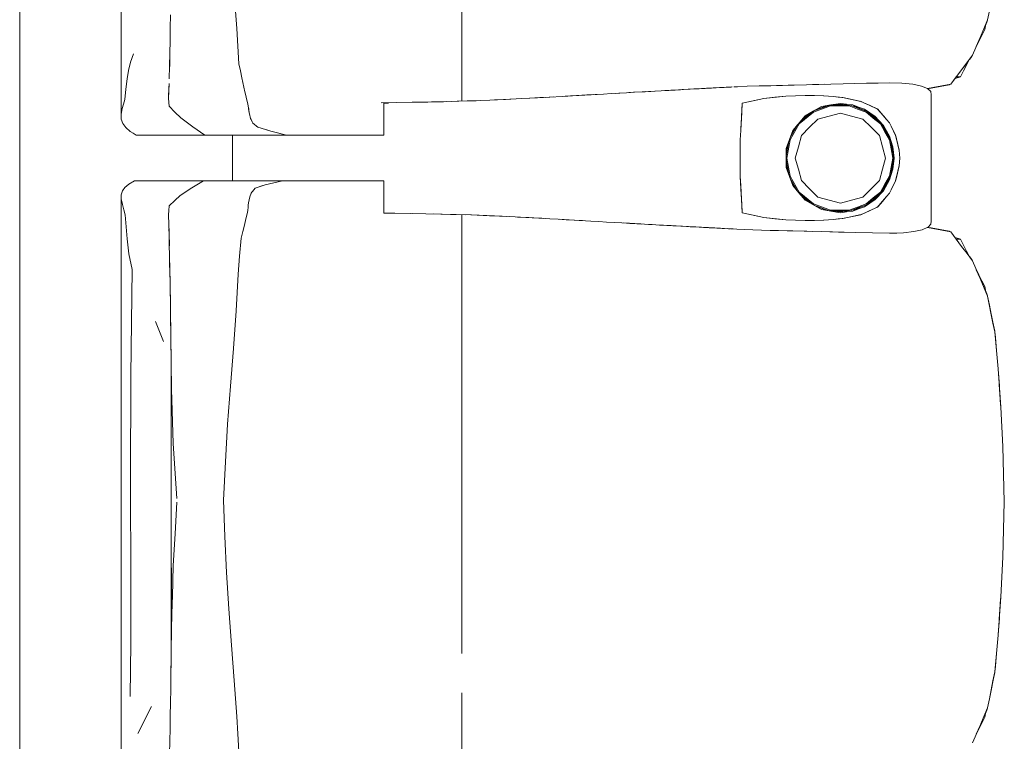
# Model space of a CAD drawing. Header units: millimetres. Extents: x -261 to 187, y -214 to 106.
# Tile 921 of 1056: x -197.063 to -196.203, y 14.721 to 15.352. Entities that reach past the tile are written whole.
import ezdxf

# ---------------------------------------------------------------- set-up
doc = ezdxf.new("R2010")
doc.units = ezdxf.units.MM
doc.header["$LTSCALE"] = 0.005
doc.header["$MEASUREMENT"] = 0
doc.layers.add('IFC-Elemento de mobília-Contorno', color=9, linetype='Continuous', lineweight=5)
doc.layers.add('IFC-Laje-Contorno', color=9, linetype='Continuous', lineweight=5)

msp = doc.modelspace()

# ---------------------------------------------------------------- linework, layer by layer
at = {"layer": 'IFC-Elemento de mobília-Contorno', "lineweight": 5}
for p, q in [((-196.97435, 15.43679), (-196.97427, 15.26916)), ((-196.87552, 15.37565), (-196.87327, 15.34415)), ((-196.67649, 15.36476), (-196.67648, 15.32285)), ((-196.21709, 15.35174), (-196.21554, 15.35959)), ((-196.93126, 15.34443), (-196.93111, 15.35624)), ((-196.2204, 15.34405), (-196.21709, 15.35174)), ((-196.21882, 15.34738), (-196.21739, 15.35063)), ((-196.21882, 15.34737), (-196.21739, 15.35063)), ((-196.21739, 15.35063), (-196.21723, 15.35141)), ((-196.93144, 15.33352), (-196.93126, 15.34443)), ((-196.93139, 15.33565), (-196.93131, 15.34175)), ((-196.87327, 15.34415), (-196.87233, 15.32882)), ((-196.22371, 15.33635), (-196.2204, 15.34405)), ((-196.22228, 15.33828), (-196.21964, 15.34347)), ((-196.21964, 15.34347), (-196.21868, 15.34806)), ((-196.93162, 15.32261), (-196.93144, 15.33352)), ((-196.93149, 15.33059), (-196.93139, 15.33565)), ((-196.23033, 15.32097), (-196.22371, 15.33635)), ((-196.22719, 15.32827), (-196.22492, 15.3331)), ((-196.22702, 15.32866), (-196.22371, 15.33635)), ((-196.22701, 15.32869), (-196.22492, 15.3331)), ((-196.22492, 15.3331), (-196.22228, 15.33828)), ((-196.87233, 15.32882), (-196.8714, 15.3135)), ((-196.9679, 15.30742), (-196.96602, 15.31474)), ((-196.96602, 15.31474), (-196.96352, 15.32223)), ((-196.93206, 15.30662), (-196.93179, 15.31497)), ((-196.93193, 15.31147), (-196.93162, 15.32261)), ((-196.93179, 15.31497), (-196.9317, 15.31998)), ((-196.67649, 15.28077), (-196.67648, 15.32285)), ((-196.23981, 15.30829), (-196.23033, 15.32097)), ((-196.23981, 15.30829), (-196.23507, 15.31463)), ((-196.23744, 15.31146), (-196.23507, 15.31463)), ((-196.23546, 15.31237), (-196.23283, 15.31755)), ((-196.23508, 15.31462), (-196.23507, 15.31463)), ((-196.23298, 15.31725), (-196.23093, 15.31981)), ((-196.23283, 15.31755), (-196.23271, 15.31778)), ((-196.23093, 15.31981), (-196.23055, 15.32067)), ((-196.96908, 15.30031), (-196.9679, 15.30742)), ((-196.93224, 15.30032), (-196.93193, 15.31147)), ((-196.8714, 15.3135), (-196.87007, 15.30734)), ((-196.87007, 15.30734), (-196.86873, 15.30117)), ((-196.24928, 15.29562), (-196.23981, 15.30829)), ((-196.24691, 15.29879), (-196.23981, 15.30829)), ((-196.24074, 15.302), (-196.2381, 15.30719)), ((-196.23981, 15.30829), (-196.23744, 15.31146)), ((-196.2381, 15.30719), (-196.23546, 15.31237)), ((-196.97011, 15.29121), (-196.96908, 15.30031)), ((-196.86873, 15.30117), (-196.86607, 15.28884)), ((-196.24691, 15.29879), (-196.24454, 15.30196)), ((-196.24551, 15.30066), (-196.24074, 15.302)), ((-196.24455, 15.30196), (-196.24074, 15.302)), ((-196.97114, 15.28211), (-196.97011, 15.29121)), ((-196.93284, 15.2831), (-196.93262, 15.28958)), ((-196.93283, 15.28433), (-196.93253, 15.29233)), ((-196.93262, 15.28958), (-196.9324, 15.29606)), ((-196.93253, 15.29233), (-196.93248, 15.2939)), ((-196.86607, 15.28884), (-196.86533, 15.2858)), ((-196.53252, 15.28816), (-196.52574, 15.28854)), ((-196.53057, 15.28827), (-196.52646, 15.2885)), ((-196.52646, 15.2885), (-196.51832, 15.28896)), ((-196.52574, 15.28854), (-196.51909, 15.28891)), ((-196.51909, 15.28891), (-196.50245, 15.28984)), ((-196.51909, 15.28891), (-196.51243, 15.28929)), ((-196.51832, 15.28896), (-196.51139, 15.28934)), ((-196.51832, 15.28896), (-196.51576, 15.2891)), ((-196.51832, 15.28896), (-196.51647, 15.28906)), ((-196.51832, 15.28896), (-196.51652, 15.28906)), ((-196.51243, 15.28929), (-196.50245, 15.28984)), ((-196.50245, 15.28984), (-196.49912, 15.29003)), ((-196.49912, 15.29003), (-196.49574, 15.29021)), ((-196.49662, 15.29017), (-196.49593, 15.2902)), ((-196.49646, 15.29018), (-196.49593, 15.2902)), ((-196.49641, 15.29018), (-196.49593, 15.2902)), ((-196.49593, 15.2902), (-196.49389, 15.29032)), ((-196.49574, 15.29021), (-196.49235, 15.2904)), ((-196.49574, 15.29021), (-196.49389, 15.29032)), ((-196.49389, 15.29032), (-196.49182, 15.29043)), ((-196.49235, 15.2904), (-196.48727, 15.29067)), ((-196.49182, 15.29043), (-196.49018, 15.29051)), ((-196.48727, 15.29067), (-196.47373, 15.29141)), ((-196.48727, 15.29067), (-196.48557, 15.29076)), ((-196.48561, 15.29076), (-196.48389, 15.29086)), ((-196.48389, 15.29086), (-196.47711, 15.29122)), ((-196.48389, 15.29086), (-196.47881, 15.29113)), ((-196.47881, 15.29113), (-196.47711, 15.29122)), ((-196.47373, 15.29141), (-196.47204, 15.2915)), ((-196.47204, 15.2915), (-196.47067, 15.29157)), ((-196.47067, 15.29157), (-196.46655, 15.29179)), ((-196.47067, 15.29157), (-196.46929, 15.29164)), ((-196.46929, 15.29164), (-196.46655, 15.29179)), ((-196.46719, 15.29176), (-196.46693, 15.29177)), ((-196.46716, 15.29176), (-196.46693, 15.29177)), ((-196.46714, 15.29176), (-196.46693, 15.29177)), ((-196.46693, 15.29177), (-196.46279, 15.29199)), ((-196.46693, 15.29177), (-196.46639, 15.2918)), ((-196.46655, 15.29179), (-196.46509, 15.29187)), ((-196.46518, 15.29186), (-196.46381, 15.29194)), ((-196.46486, 15.29188), (-196.46279, 15.29199)), ((-196.46486, 15.29188), (-196.46382, 15.29194)), ((-196.46381, 15.29194), (-196.46244, 15.29201)), ((-196.46279, 15.29199), (-196.46071, 15.2921)), ((-196.46279, 15.29199), (-196.46107, 15.29208)), ((-196.46244, 15.29201), (-196.4597, 15.29215)), ((-196.46107, 15.29208), (-196.4597, 15.29215)), ((-196.46071, 15.2921), (-196.45865, 15.29221)), ((-196.4597, 15.29215), (-196.45693, 15.2923)), ((-196.4597, 15.29215), (-196.45833, 15.29223)), ((-196.45968, 15.29216), (-196.45865, 15.29221)), ((-196.45865, 15.29221), (-196.45451, 15.29243)), ((-196.45865, 15.29221), (-196.45697, 15.2923)), ((-196.45865, 15.29221), (-196.45695, 15.2923)), ((-196.45833, 15.29223), (-196.45693, 15.2923)), ((-196.45697, 15.2923), (-196.45558, 15.29237)), ((-196.45697, 15.2923), (-196.45658, 15.29232)), ((-196.45658, 15.29232), (-196.45451, 15.29243)), ((-196.45558, 15.29237), (-196.45421, 15.29245)), ((-196.45421, 15.29245), (-196.45147, 15.29259)), ((-196.45147, 15.29259), (-196.45078, 15.29263)), ((-196.45078, 15.29263), (-196.4501, 15.29266)), ((-196.4501, 15.29266), (-196.4492, 15.29271)), ((-196.4492, 15.29271), (-196.4474, 15.2928)), ((-196.4474, 15.2928), (-196.4456, 15.2929)), ((-196.4456, 15.2929), (-196.4438, 15.29298)), ((-196.4447, 15.29294), (-196.4429, 15.29303)), ((-196.4447, 15.29294), (-196.4438, 15.29298)), ((-196.4438, 15.29298), (-196.44335, 15.29301)), ((-196.44335, 15.29301), (-196.4429, 15.29303)), ((-196.4429, 15.29303), (-196.442, 15.29308)), ((-196.442, 15.29308), (-196.44155, 15.2931)), ((-196.44155, 15.2931), (-196.4402, 15.29317)), ((-196.44155, 15.2931), (-196.4411, 15.29313)), ((-196.4411, 15.29313), (-196.4402, 15.29317)), ((-196.4411, 15.29313), (-196.44065, 15.29315)), ((-196.44065, 15.29315), (-196.4402, 15.29317)), ((-196.43885, 15.29324), (-196.43795, 15.29329)), ((-196.4384, 15.29326), (-196.4375, 15.29331)), ((-196.4384, 15.29326), (-196.43795, 15.29329)), ((-196.4375, 15.29331), (-196.43705, 15.29334)), ((-196.43705, 15.29334), (-196.43615, 15.29338)), ((-196.4366, 15.29336), (-196.4357, 15.2934)), ((-196.4366, 15.29336), (-196.43615, 15.29338)), ((-196.4357, 15.2934), (-196.42708, 15.29385)), ((-196.42708, 15.29385), (-196.41685, 15.29407)), ((-196.41685, 15.29407), (-196.40663, 15.2943)), ((-196.40663, 15.2943), (-196.39129, 15.29464)), ((-196.40663, 15.2943), (-196.40151, 15.29441)), ((-196.40151, 15.29441), (-196.39129, 15.29464)), ((-196.40151, 15.29441), (-196.3964, 15.29452)), ((-196.39129, 15.29464), (-196.38617, 15.29475)), ((-196.38617, 15.29475), (-196.37544, 15.29505)), ((-196.37544, 15.29505), (-196.35934, 15.29549)), ((-196.37007, 15.29519), (-196.35934, 15.29549)), ((-196.37007, 15.29519), (-196.36471, 15.29535)), ((-196.36471, 15.29535), (-196.35398, 15.29565)), ((-196.35398, 15.29565), (-196.34325, 15.29594)), ((-196.34325, 15.29594), (-196.33312, 15.29617)), ((-196.33312, 15.29617), (-196.30275, 15.29685)), ((-196.323, 15.29639), (-196.30275, 15.29685)), ((-196.323, 15.29639), (-196.31288, 15.29662)), ((-196.31288, 15.29662), (-196.30275, 15.29685)), ((-196.30275, 15.29685), (-196.29194, 15.29649)), ((-196.29194, 15.29649), (-196.28251, 15.29552)), ((-196.28251, 15.29552), (-196.27495, 15.29391)), ((-196.27495, 15.29391), (-196.26962, 15.29174)), ((-196.26962, 15.29174), (-196.26672, 15.28916)), ((-196.26961, 15.29173), (-196.26498, 15.29262)), ((-196.26953, 15.29166), (-196.26652, 15.2922)), ((-196.26672, 15.28916), (-196.26633, 15.2864)), ((-196.26652, 15.2922), (-196.25085, 15.29499)), ((-196.26652, 15.2922), (-196.25869, 15.2936)), ((-196.26498, 15.29262), (-196.25713, 15.29412)), ((-196.25869, 15.2936), (-196.25085, 15.29499)), ((-196.25713, 15.29412), (-196.24928, 15.29562)), ((-196.25085, 15.29499), (-196.25055, 15.29538)), ((-196.25085, 15.29499), (-196.25054, 15.29538)), ((-196.25085, 15.29499), (-196.25054, 15.29538)), ((-196.25085, 15.29499), (-196.25054, 15.29538)), ((-196.97218, 15.27818), (-196.97114, 15.28211)), ((-196.93284, 15.2831), (-196.93227, 15.27638)), ((-196.93283, 15.28433), (-196.93281, 15.28407)), ((-196.86533, 15.2858), (-196.8646, 15.28277)), ((-196.8646, 15.28277), (-196.86387, 15.27974)), ((-196.71981, 15.27976), (-196.70616, 15.28002)), ((-196.71501, 15.27985), (-196.70307, 15.28009)), ((-196.70616, 15.28002), (-196.69264, 15.28028)), ((-196.70307, 15.28009), (-196.6901, 15.28035)), ((-196.69264, 15.28028), (-196.67914, 15.28068)), ((-196.68062, 15.28063), (-196.67187, 15.28092)), ((-196.67995, 15.28065), (-196.67967, 15.28066)), ((-196.67967, 15.28066), (-196.67187, 15.28092)), ((-196.67914, 15.28068), (-196.66564, 15.28108)), ((-196.67187, 15.28092), (-196.66407, 15.28118)), ((-196.66564, 15.28108), (-196.65208, 15.28165)), ((-196.66407, 15.28118), (-196.66029, 15.2813)), ((-196.65208, 15.28165), (-196.63851, 15.28223)), ((-196.6481, 15.28181), (-196.64027, 15.28219)), ((-196.64027, 15.28219), (-196.6292, 15.28271)), ((-196.63851, 15.28223), (-196.62454, 15.28295)), ((-196.62454, 15.28295), (-196.61057, 15.28368)), ((-196.61702, 15.28334), (-196.60829, 15.28383)), ((-196.61057, 15.28368), (-196.58879, 15.28491)), ((-196.60829, 15.28383), (-196.60029, 15.28427)), ((-196.60331, 15.28409), (-196.59605, 15.2845)), ((-196.60029, 15.28427), (-196.59605, 15.2845)), ((-196.58879, 15.28491), (-196.58153, 15.28532)), ((-196.58879, 15.28491), (-196.58405, 15.28518)), ((-196.58639, 15.28505), (-196.56146, 15.28649)), ((-196.58405, 15.28518), (-196.57581, 15.28566)), ((-196.58153, 15.28532), (-196.57436, 15.28574)), ((-196.57581, 15.28566), (-196.57225, 15.28587)), ((-196.57436, 15.28574), (-196.55285, 15.28699)), ((-196.57436, 15.28574), (-196.56719, 15.28616)), ((-196.56719, 15.28616), (-196.55285, 15.28699)), ((-196.55285, 15.28699), (-196.54608, 15.28738)), ((-196.54608, 15.28738), (-196.5393, 15.28776)), ((-196.54269, 15.28757), (-196.53879, 15.28779)), ((-196.5393, 15.28776), (-196.53252, 15.28816)), ((-196.53879, 15.28779), (-196.53861, 15.2878)), ((-196.53252, 15.28816), (-196.53057, 15.28827)), ((-196.43147, 15.27907), (-196.41265, 15.28314)), ((-196.43147, 15.27907), (-196.42206, 15.2811)), ((-196.42206, 15.2811), (-196.41265, 15.28314)), ((-196.41265, 15.28314), (-196.39335, 15.28519)), ((-196.41265, 15.28314), (-196.403, 15.28416)), ((-196.403, 15.28416), (-196.39335, 15.28519)), ((-196.39335, 15.28519), (-196.37625, 15.28574)), ((-196.39335, 15.28519), (-196.38494, 15.28546)), ((-196.38494, 15.28546), (-196.37652, 15.28573)), ((-196.37657, 15.28573), (-196.36846, 15.2856)), ((-196.37652, 15.28573), (-196.37647, 15.28573)), ((-196.37625, 15.28574), (-196.36032, 15.28546)), ((-196.36846, 15.2856), (-196.36041, 15.28546)), ((-196.36041, 15.28546), (-196.35212, 15.28473)), ((-196.36032, 15.28546), (-196.35194, 15.28471)), ((-196.35212, 15.28473), (-196.34383, 15.28399)), ((-196.35194, 15.28471), (-196.34775, 15.28433)), ((-196.34775, 15.28433), (-196.34356, 15.28395)), ((-196.34438, 15.28404), (-196.34356, 15.28395)), ((-196.34383, 15.28399), (-196.32785, 15.2806)), ((-196.34356, 15.28395), (-196.33959, 15.2831)), ((-196.33959, 15.2831), (-196.33559, 15.28224)), ((-196.33562, 15.28225), (-196.33165, 15.2814)), ((-196.33165, 15.2814), (-196.32768, 15.28055)), ((-196.32815, 15.28066), (-196.32768, 15.28055)), ((-196.32785, 15.2806), (-196.32063, 15.27726)), ((-196.32768, 15.28055), (-196.32404, 15.27884)), ((-196.26635, 15.17581), (-196.26633, 15.2864)), ((-196.97427, 15.26916), (-196.97321, 15.27425)), ((-196.97321, 15.27425), (-196.97218, 15.27818)), ((-196.93227, 15.27638), (-196.92723, 15.27125)), ((-196.92723, 15.27125), (-196.92218, 15.26612)), ((-196.86387, 15.27974), (-196.86313, 15.2767)), ((-196.86313, 15.2767), (-196.86246, 15.27073)), ((-196.86313, 15.2767), (-196.86263, 15.27222)), ((-196.86297, 15.27521), (-196.8628, 15.27371)), ((-196.86297, 15.27521), (-196.86263, 15.27222)), ((-196.8628, 15.27371), (-196.86263, 15.27222)), ((-196.86263, 15.27222), (-196.86246, 15.27073)), ((-196.74712, 15.27936), (-196.71969, 15.27977)), ((-196.74467, 15.27916), (-196.74249, 15.27916)), ((-196.74467, 15.26436), (-196.74467, 15.27916)), ((-196.74249, 15.27916), (-196.74051, 15.27916)), ((-196.43286, 15.25508), (-196.43147, 15.27907)), ((-196.43193, 15.27107), (-196.43147, 15.27907)), ((-196.37732, 15.2665), (-196.36885, 15.27227)), ((-196.37666, 15.26781), (-196.36942, 15.27194)), ((-196.36942, 15.27194), (-196.36218, 15.27608)), ((-196.36935, 15.27117), (-196.35427, 15.27664)), ((-196.36899, 15.27217), (-196.35543, 15.27709)), ((-196.36734, 15.27313), (-196.35715, 15.2769)), ((-196.36218, 15.27608), (-196.35399, 15.27746)), ((-196.35715, 15.2769), (-196.34579, 15.27818)), ((-196.35427, 15.27664), (-196.33824, 15.27664)), ((-196.35399, 15.27746), (-196.34579, 15.27884)), ((-196.35218, 15.27746), (-196.34072, 15.27746)), ((-196.34579, 15.27884), (-196.34036, 15.27816)), ((-196.34579, 15.27818), (-196.3337, 15.27646)), ((-196.34036, 15.27816), (-196.33493, 15.27747)), ((-196.33824, 15.27664), (-196.33071, 15.2739)), ((-196.33644, 15.27685), (-196.33044, 15.27467)), ((-196.33493, 15.27747), (-196.3298, 15.27556)), ((-196.3337, 15.27646), (-196.32244, 15.2717)), ((-196.33071, 15.2739), (-196.32317, 15.27117)), ((-196.33044, 15.27467), (-196.32351, 15.27215)), ((-196.3298, 15.27556), (-196.32467, 15.27365)), ((-196.32467, 15.27365), (-196.32013, 15.27062)), ((-196.32404, 15.27884), (-196.3204, 15.27713)), ((-196.32266, 15.2718), (-196.3165, 15.26663)), ((-196.32244, 15.2717), (-196.3128, 15.26421)), ((-196.32063, 15.27726), (-196.31341, 15.27391)), ((-196.3204, 15.27713), (-196.31311, 15.27371)), ((-196.31376, 15.27408), (-196.31334, 15.27384)), ((-196.31341, 15.27391), (-196.30808, 15.26781)), ((-196.31341, 15.27391), (-196.31074, 15.27086)), ((-196.31311, 15.27371), (-196.31052, 15.2707)), ((-196.97427, 15.26916), (-196.97412, 15.26506)), ((-196.97412, 15.26506), (-196.97275, 15.26134)), ((-196.92218, 15.26612), (-196.91164, 15.25827)), ((-196.86246, 15.27073), (-196.86212, 15.26947)), ((-196.86246, 15.27073), (-196.86178, 15.26821)), ((-196.86212, 15.26947), (-196.86144, 15.26696)), ((-196.86144, 15.26696), (-196.8611, 15.2657)), ((-196.8611, 15.2657), (-196.86061, 15.26467)), ((-196.86061, 15.26467), (-196.86012, 15.26365)), ((-196.86061, 15.26467), (-196.85963, 15.26262)), ((-196.74467, 15.25111), (-196.74467, 15.26436)), ((-196.43286, 15.25508), (-196.43193, 15.27107)), ((-196.43286, 15.25508), (-196.43239, 15.26308)), ((-196.3874, 15.25508), (-196.37666, 15.26781)), ((-196.38494, 15.25799), (-196.37732, 15.2665)), ((-196.38166, 15.26087), (-196.36935, 15.27117)), ((-196.38059, 15.26284), (-196.37139, 15.27054)), ((-196.37267, 15.25795), (-196.36547, 15.26515)), ((-196.36547, 15.26515), (-196.35563, 15.26778)), ((-196.35563, 15.26778), (-196.34579, 15.27042)), ((-196.34579, 15.27042), (-196.33595, 15.26778)), ((-196.33595, 15.26778), (-196.32612, 15.26515)), ((-196.32612, 15.26515), (-196.31892, 15.25795)), ((-196.32317, 15.27117), (-196.31701, 15.26601)), ((-196.32013, 15.27062), (-196.31559, 15.26759)), ((-196.31701, 15.26601), (-196.31085, 15.26085)), ((-196.3165, 15.26663), (-196.31139, 15.26236)), ((-196.31559, 15.26759), (-196.30814, 15.25963)), ((-196.3128, 15.26421), (-196.3054, 15.25448)), ((-196.31052, 15.2707), (-196.30534, 15.26471)), ((-196.31052, 15.2707), (-196.30793, 15.26771)), ((-196.30808, 15.26781), (-196.30541, 15.26476)), ((-196.30793, 15.26771), (-196.30534, 15.26471)), ((-196.30541, 15.26476), (-196.30275, 15.2617)), ((-196.30534, 15.26471), (-196.30275, 15.2617)), ((-196.97275, 15.26134), (-196.97026, 15.25778)), ((-196.97026, 15.25778), (-196.96642, 15.25439)), ((-196.96642, 15.25439), (-196.96376, 15.25275)), ((-196.91164, 15.25827), (-196.90113, 15.25111)), ((-196.85963, 15.26262), (-196.85914, 15.26159)), ((-196.85914, 15.26159), (-196.85804, 15.26069)), ((-196.85804, 15.26069), (-196.85583, 15.2589)), ((-196.85583, 15.2589), (-196.85472, 15.258)), ((-196.85472, 15.258), (-196.84331, 15.25448)), ((-196.85472, 15.258), (-196.85187, 15.25712)), ((-196.85187, 15.25712), (-196.84331, 15.25448)), ((-196.84902, 15.25624), (-196.84331, 15.25448)), ((-196.84902, 15.25624), (-196.84617, 15.25536)), ((-196.84617, 15.25536), (-196.84331, 15.25448)), ((-196.84331, 15.25448), (-196.83994, 15.25364)), ((-196.43332, 15.24709), (-196.43286, 15.25508)), ((-196.39026, 15.24724), (-196.3874, 15.25508)), ((-196.38985, 15.24839), (-196.3831, 15.26004)), ((-196.38973, 15.24694), (-196.38166, 15.26087)), ((-196.38948, 15.2494), (-196.38491, 15.25803)), ((-196.37987, 15.25075), (-196.37267, 15.25795)), ((-196.31892, 15.25795), (-196.31172, 15.25075)), ((-196.31085, 15.26085), (-196.30682, 15.25389)), ((-196.30887, 15.25905), (-196.30613, 15.2543)), ((-196.30814, 15.25963), (-196.30275, 15.25023)), ((-196.30613, 15.2543), (-196.30336, 15.24952)), ((-196.3054, 15.25448), (-196.30075, 15.24319)), ((-196.30275, 15.2617), (-196.3014, 15.25888)), ((-196.30275, 15.2617), (-196.30145, 15.25901)), ((-196.30145, 15.25901), (-196.30014, 15.25632)), ((-196.3014, 15.25888), (-196.30005, 15.25605)), ((-196.30014, 15.25632), (-196.29884, 15.25363)), ((-196.30005, 15.25605), (-196.29869, 15.25323)), ((-196.96376, 15.25275), (-196.9611, 15.25111)), ((-196.9611, 15.25111), (-196.90113, 15.25111)), ((-196.90113, 15.25111), (-196.85986, 15.25111)), ((-196.8769, 15.21104), (-196.8769, 15.25111)), ((-196.85986, 15.25111), (-196.8298, 15.25111)), ((-196.83994, 15.25364), (-196.8298, 15.25111)), ((-196.83994, 15.25364), (-196.83318, 15.25195)), ((-196.83318, 15.25195), (-196.8298, 15.25111)), ((-196.8298, 15.25111), (-196.82782, 15.25111)), ((-196.82782, 15.25111), (-196.82587, 15.25111)), ((-196.82587, 15.25111), (-196.82393, 15.25111)), ((-196.82393, 15.25111), (-196.82201, 15.25111)), ((-196.82201, 15.25111), (-196.82009, 15.25111)), ((-196.82009, 15.25111), (-196.81817, 15.25111)), ((-196.81817, 15.25111), (-196.81624, 15.25111)), ((-196.81624, 15.25111), (-196.81429, 15.25111)), ((-196.81429, 15.25111), (-196.81231, 15.25111)), ((-196.81231, 15.25111), (-196.8103, 15.25111)), ((-196.8103, 15.25111), (-196.80824, 15.25111)), ((-196.80824, 15.25111), (-196.80614, 15.25111)), ((-196.80614, 15.25111), (-196.80398, 15.25111)), ((-196.80398, 15.25111), (-196.80179, 15.25111)), ((-196.80179, 15.25111), (-196.7996, 15.25111)), ((-196.7996, 15.25111), (-196.79741, 15.25111)), ((-196.79741, 15.25111), (-196.79526, 15.25111)), ((-196.79526, 15.25111), (-196.79316, 15.25111)), ((-196.79316, 15.25111), (-196.79112, 15.25111)), ((-196.79112, 15.25111), (-196.78918, 15.25111)), ((-196.78918, 15.25111), (-196.78735, 15.25111)), ((-196.78735, 15.25111), (-196.78562, 15.25111)), ((-196.78562, 15.25111), (-196.78396, 15.25111)), ((-196.78396, 15.25111), (-196.78234, 15.25111)), ((-196.78234, 15.25111), (-196.78072, 15.25111)), ((-196.78072, 15.25111), (-196.77906, 15.25111)), ((-196.77906, 15.25111), (-196.77735, 15.25111)), ((-196.77735, 15.25111), (-196.77553, 15.25111)), ((-196.77553, 15.25111), (-196.77359, 15.25111)), ((-196.77359, 15.25111), (-196.77152, 15.25111)), ((-196.77152, 15.25111), (-196.76933, 15.25111)), ((-196.76933, 15.25111), (-196.76704, 15.25111)), ((-196.76704, 15.25111), (-196.76467, 15.25111)), ((-196.76467, 15.25111), (-196.76222, 15.25111)), ((-196.76222, 15.25111), (-196.75971, 15.25111)), ((-196.75971, 15.25111), (-196.75715, 15.25111)), ((-196.75715, 15.25111), (-196.75457, 15.25111)), ((-196.75457, 15.25111), (-196.75199, 15.25111)), ((-196.75199, 15.25111), (-196.74946, 15.25111)), ((-196.74946, 15.25111), (-196.74701, 15.25111)), ((-196.74701, 15.25111), (-196.74467, 15.25111)), ((-196.43332, 15.23107), (-196.43332, 15.24709)), ((-196.39313, 15.23941), (-196.39026, 15.24724)), ((-196.39303, 15.23301), (-196.39076, 15.2459)), ((-196.39303, 15.23679), (-196.39081, 15.24575)), ((-196.39254, 15.23107), (-196.38973, 15.24694)), ((-196.3825, 15.24091), (-196.37987, 15.25075)), ((-196.31172, 15.25075), (-196.30908, 15.24091)), ((-196.30682, 15.25389), (-196.3028, 15.24693)), ((-196.3028, 15.24693), (-196.3014, 15.239)), ((-196.30275, 15.25023), (-196.29981, 15.24086)), ((-196.30174, 15.24558), (-196.3006, 15.23915)), ((-196.29884, 15.25363), (-196.29753, 15.25094)), ((-196.29869, 15.25323), (-196.29734, 15.25041)), ((-196.29753, 15.25094), (-196.29437, 15.23796)), ((-196.29734, 15.25041), (-196.29585, 15.24418)), ((-196.43332, 15.22307), (-196.43332, 15.23908)), ((-196.39313, 15.23941), (-196.39313, 15.22273)), ((-196.38514, 15.23107), (-196.3825, 15.24091)), ((-196.30908, 15.24091), (-196.30644, 15.23107)), ((-196.3014, 15.239), (-196.29999, 15.23107)), ((-196.30075, 15.24319), (-196.29917, 15.23107)), ((-196.3006, 15.23915), (-196.29917, 15.23107)), ((-196.29981, 15.24086), (-196.29882, 15.23106)), ((-196.29612, 15.24517), (-196.29585, 15.24418)), ((-196.29595, 15.24445), (-196.29516, 15.24121)), ((-196.29593, 15.24445), (-196.29543, 15.24236)), ((-196.29585, 15.24418), (-196.29437, 15.23796)), ((-196.29543, 15.24236), (-196.29437, 15.23796)), ((-196.29516, 15.24121), (-196.29437, 15.23796)), ((-196.29437, 15.23796), (-196.29379, 15.23106)), ((-196.43332, 15.21506), (-196.43332, 15.23107)), ((-196.39303, 15.22536), (-196.39303, 15.23679)), ((-196.39303, 15.22914), (-196.39075, 15.21624)), ((-196.39254, 15.23107), (-196.38973, 15.21521)), ((-196.38514, 15.23107), (-196.3825, 15.22124)), ((-196.30908, 15.22124), (-196.30644, 15.23107)), ((-196.3014, 15.22314), (-196.29999, 15.23107)), ((-196.30075, 15.21896), (-196.29917, 15.23107)), ((-196.30023, 15.2251), (-196.29917, 15.23107)), ((-196.29982, 15.22127), (-196.29882, 15.23106)), ((-196.29437, 15.22419), (-196.29379, 15.23106)), ((-196.39313, 15.22273), (-196.3874, 15.20706)), ((-196.39303, 15.22536), (-196.39081, 15.21638)), ((-196.3825, 15.22124), (-196.37987, 15.2114)), ((-196.31172, 15.2114), (-196.30908, 15.22124)), ((-196.3028, 15.21521), (-196.3014, 15.22314)), ((-196.30275, 15.21192), (-196.29982, 15.22127)), ((-196.30174, 15.21656), (-196.30023, 15.2251)), ((-196.29753, 15.21121), (-196.29437, 15.22419)), ((-196.29595, 15.2177), (-196.29516, 15.22094)), ((-196.29592, 15.21772), (-196.29543, 15.21979)), ((-196.29585, 15.21796), (-196.29437, 15.22419)), ((-196.29543, 15.21979), (-196.29437, 15.22419)), ((-196.29516, 15.22094), (-196.29437, 15.22419)), ((-196.96753, 15.20825), (-196.96266, 15.21104)), ((-196.96266, 15.21104), (-196.90241, 15.21104)), ((-196.91252, 15.2051), (-196.90241, 15.21104)), ((-196.90241, 15.21104), (-196.83326, 15.21104)), ((-196.88716, 15.21104), (-196.8769, 15.21104)), ((-196.84829, 15.2077), (-196.83326, 15.21104)), ((-196.84077, 15.20937), (-196.83326, 15.21104)), ((-196.83702, 15.2102), (-196.83326, 15.21104)), ((-196.83495, 15.21104), (-196.83194, 15.21104)), ((-196.83326, 15.21104), (-196.83128, 15.21104)), ((-196.83194, 15.21104), (-196.82912, 15.21104)), ((-196.83128, 15.21104), (-196.82931, 15.21104)), ((-196.82931, 15.21104), (-196.82735, 15.21104)), ((-196.82735, 15.21104), (-196.82541, 15.21104)), ((-196.82541, 15.21104), (-196.8235, 15.21104)), ((-196.8235, 15.21104), (-196.82159, 15.21104)), ((-196.82159, 15.21104), (-196.81969, 15.21104)), ((-196.81969, 15.21104), (-196.81778, 15.21104)), ((-196.81778, 15.21104), (-196.81586, 15.21104)), ((-196.81586, 15.21104), (-196.81392, 15.21104)), ((-196.81392, 15.21104), (-196.81195, 15.21104)), ((-196.81195, 15.21104), (-196.80994, 15.21104)), ((-196.80994, 15.21104), (-196.80789, 15.21104)), ((-196.80789, 15.21104), (-196.80579, 15.21104)), ((-196.80579, 15.21104), (-196.80365, 15.21104)), ((-196.80365, 15.21104), (-196.80147, 15.21104)), ((-196.80147, 15.21104), (-196.79929, 15.21104)), ((-196.79929, 15.21104), (-196.79713, 15.21104)), ((-196.79713, 15.21104), (-196.795, 15.21104)), ((-196.795, 15.21104), (-196.79292, 15.21104)), ((-196.79292, 15.21104), (-196.79091, 15.21104)), ((-196.79091, 15.21104), (-196.78899, 15.21104)), ((-196.78899, 15.21104), (-196.78718, 15.21104)), ((-196.78718, 15.21104), (-196.78547, 15.21104)), ((-196.78547, 15.21104), (-196.78383, 15.21104)), ((-196.78383, 15.21104), (-196.78222, 15.21104)), ((-196.78222, 15.21104), (-196.78061, 15.21104)), ((-196.78061, 15.21104), (-196.77897, 15.21104)), ((-196.77897, 15.21104), (-196.77726, 15.21104)), ((-196.77726, 15.21104), (-196.77545, 15.21104)), ((-196.77545, 15.21104), (-196.77352, 15.21104)), ((-196.77352, 15.21104), (-196.77146, 15.21104)), ((-196.77146, 15.21104), (-196.76928, 15.21104)), ((-196.76928, 15.21104), (-196.76701, 15.21104)), ((-196.76701, 15.21104), (-196.76465, 15.21104)), ((-196.76465, 15.21104), (-196.76222, 15.21104)), ((-196.76222, 15.21104), (-196.75973, 15.21104)), ((-196.75973, 15.21104), (-196.75719, 15.21104)), ((-196.75719, 15.21104), (-196.75462, 15.21104)), ((-196.75462, 15.21104), (-196.75206, 15.21104)), ((-196.75206, 15.21104), (-196.74955, 15.21104)), ((-196.74955, 15.21104), (-196.74711, 15.21104)), ((-196.74711, 15.21104), (-196.74479, 15.21104)), ((-196.74479, 15.19778), (-196.74479, 15.21104)), ((-196.43332, 15.21506), (-196.43286, 15.20706)), ((-196.43332, 15.21506), (-196.43238, 15.1989)), ((-196.38985, 15.21377), (-196.3831, 15.20211)), ((-196.38973, 15.21521), (-196.38166, 15.20128)), ((-196.38948, 15.21274), (-196.38494, 15.20416)), ((-196.37987, 15.2114), (-196.37267, 15.2042)), ((-196.31892, 15.2042), (-196.31172, 15.2114)), ((-196.30814, 15.20252), (-196.30275, 15.21192)), ((-196.30682, 15.20826), (-196.3028, 15.21521)), ((-196.30613, 15.20785), (-196.30336, 15.21264)), ((-196.3054, 15.20766), (-196.30075, 15.21896)), ((-196.29884, 15.20852), (-196.29753, 15.21121)), ((-196.29869, 15.20892), (-196.29734, 15.21174)), ((-196.29734, 15.21174), (-196.29585, 15.21796)), ((-196.29612, 15.21698), (-196.29585, 15.21796)), ((-196.97311, 15.20234), (-196.97093, 15.20538)), ((-196.97093, 15.20538), (-196.96753, 15.20825)), ((-196.92267, 15.19843), (-196.91252, 15.2051)), ((-196.85931, 15.20221), (-196.85856, 15.20309)), ((-196.85856, 15.20309), (-196.85706, 15.20486)), ((-196.85856, 15.20309), (-196.85781, 15.20398)), ((-196.85706, 15.20486), (-196.84829, 15.2077)), ((-196.85706, 15.20486), (-196.85048, 15.20699)), ((-196.85048, 15.20699), (-196.84829, 15.2077)), ((-196.84829, 15.2077), (-196.84077, 15.20937)), ((-196.84829, 15.2077), (-196.84453, 15.20854)), ((-196.84453, 15.20854), (-196.84077, 15.20937)), ((-196.84077, 15.20937), (-196.83702, 15.2102)), ((-196.43286, 15.20706), (-196.43147, 15.18308)), ((-196.43286, 15.20706), (-196.43239, 15.19906)), ((-196.3874, 15.20706), (-196.38202, 15.20069)), ((-196.38494, 15.20416), (-196.37732, 15.19565)), ((-196.37267, 15.2042), (-196.36547, 15.197)), ((-196.32612, 15.197), (-196.31892, 15.2042)), ((-196.31559, 15.19455), (-196.30814, 15.20252)), ((-196.3128, 15.19794), (-196.3054, 15.20766)), ((-196.31085, 15.2013), (-196.30682, 15.20826)), ((-196.30888, 15.20309), (-196.30613, 15.20785)), ((-196.30275, 15.20044), (-196.30005, 15.20609)), ((-196.30275, 15.20044), (-196.3014, 15.20327)), ((-196.30275, 15.20044), (-196.30145, 15.20313)), ((-196.30145, 15.20313), (-196.30014, 15.20583)), ((-196.3014, 15.20327), (-196.30005, 15.20609)), ((-196.30014, 15.20583), (-196.29884, 15.20852)), ((-196.30005, 15.20609), (-196.29869, 15.20892)), ((-196.97436, 15.04558), (-196.97426, 15.19902)), ((-196.97426, 15.19902), (-196.97311, 15.20234)), ((-196.97426, 15.19902), (-196.97417, 15.19532)), ((-196.97417, 15.19532), (-196.97297, 15.19046)), ((-196.92747, 15.19381), (-196.92267, 15.19843)), ((-196.86289, 15.19192), (-196.86234, 15.19458)), ((-196.86234, 15.19458), (-196.86179, 15.19723)), ((-196.86234, 15.19458), (-196.86207, 15.1959)), ((-196.86207, 15.1959), (-196.86179, 15.19723)), ((-196.86179, 15.19723), (-196.86049, 15.2003)), ((-196.86049, 15.2003), (-196.86006, 15.20132)), ((-196.86006, 15.20132), (-196.85931, 15.20221)), ((-196.74479, 15.18298), (-196.74479, 15.19778)), ((-196.43239, 15.19906), (-196.43193, 15.19107)), ((-196.38202, 15.20069), (-196.37664, 15.19432)), ((-196.38166, 15.20128), (-196.36935, 15.19097)), ((-196.38059, 15.1993), (-196.37139, 15.19161)), ((-196.37732, 15.19565), (-196.36882, 15.18986)), ((-196.37664, 15.19432), (-196.36218, 15.18607)), ((-196.36547, 15.197), (-196.35563, 15.19436)), ((-196.35563, 15.19436), (-196.34579, 15.19173)), ((-196.34579, 15.19173), (-196.33595, 15.19436)), ((-196.33595, 15.19436), (-196.32612, 15.197)), ((-196.32317, 15.19098), (-196.31701, 15.19614)), ((-196.32265, 15.19036), (-196.3165, 15.19551)), ((-196.32244, 15.19044), (-196.3128, 15.19794)), ((-196.32013, 15.19152), (-196.31559, 15.19455)), ((-196.31701, 15.19614), (-196.31085, 15.2013)), ((-196.3165, 15.19551), (-196.31139, 15.19978)), ((-196.31074, 15.19129), (-196.30541, 15.19739)), ((-196.31052, 15.19144), (-196.30534, 15.19744)), ((-196.31052, 15.19144), (-196.30793, 15.19444)), ((-196.30793, 15.19444), (-196.30534, 15.19744)), ((-196.30541, 15.19739), (-196.30275, 15.20044)), ((-196.30534, 15.19744), (-196.30275, 15.20044)), ((-196.97297, 15.19046), (-196.9719, 15.18589)), ((-196.9719, 15.18589), (-196.97084, 15.18132)), ((-196.93284, 15.18136), (-196.93256, 15.18527)), ((-196.93256, 15.18527), (-196.93227, 15.18918)), ((-196.93256, 15.18519), (-196.93227, 15.18918)), ((-196.93227, 15.18918), (-196.92747, 15.19381)), ((-196.86378, 15.18351), (-196.86356, 15.18562)), ((-196.86356, 15.18562), (-196.86333, 15.18771)), ((-196.86333, 15.18771), (-196.86311, 15.18982)), ((-196.86311, 15.18982), (-196.86289, 15.19192)), ((-196.43193, 15.19107), (-196.43147, 15.18308)), ((-196.36935, 15.19097), (-196.35427, 15.1855)), ((-196.36908, 15.19), (-196.35543, 15.18505)), ((-196.36735, 15.18902), (-196.35715, 15.18524)), ((-196.36218, 15.18607), (-196.35396, 15.18469)), ((-196.35715, 15.18524), (-196.34579, 15.18397)), ((-196.35427, 15.1855), (-196.33824, 15.1855)), ((-196.34579, 15.18397), (-196.3337, 15.18568)), ((-196.33824, 15.1855), (-196.33071, 15.18824)), ((-196.33643, 15.1853), (-196.33044, 15.18748)), ((-196.33493, 15.18468), (-196.3298, 15.18658)), ((-196.3337, 15.18568), (-196.32244, 15.19044)), ((-196.33071, 15.18824), (-196.32317, 15.19098)), ((-196.33044, 15.18748), (-196.32359, 15.18996)), ((-196.3298, 15.18658), (-196.32467, 15.18849)), ((-196.32467, 15.18849), (-196.32013, 15.19152)), ((-196.32063, 15.18489), (-196.31341, 15.18823)), ((-196.3204, 15.18502), (-196.31311, 15.18844)), ((-196.31376, 15.18807), (-196.31334, 15.18831)), ((-196.31341, 15.18823), (-196.31074, 15.19129)), ((-196.31311, 15.18844), (-196.31052, 15.19144)), ((-196.97084, 15.18132), (-196.96908, 15.16037)), ((-196.93284, 15.1812), (-196.93256, 15.18519)), ((-196.93284, 15.1812), (-196.93261, 15.17317)), ((-196.86655, 15.17233), (-196.86516, 15.17792)), ((-196.86516, 15.17792), (-196.86378, 15.18351)), ((-196.74479, 15.18298), (-196.7426, 15.18298)), ((-196.74479, 15.18293), (-196.735, 15.18278)), ((-196.7426, 15.18298), (-196.7406, 15.18298)), ((-196.735, 15.18278), (-196.72142, 15.18259)), ((-196.72142, 15.18259), (-196.70809, 15.18234)), ((-196.71959, 15.18253), (-196.70809, 15.18234)), ((-196.70809, 15.18234), (-196.69476, 15.18209)), ((-196.70115, 15.18221), (-196.68636, 15.18182)), ((-196.69476, 15.18209), (-196.68149, 15.18171)), ((-196.68636, 15.18182), (-196.67375, 15.18148)), ((-196.68149, 15.18171), (-196.66821, 15.18133)), ((-196.67649, 15.18157), (-196.67648, 15.14872)), ((-196.66874, 15.18134), (-196.65231, 15.18064)), ((-196.66821, 15.18133), (-196.65481, 15.18077)), ((-196.65481, 15.18077), (-196.64141, 15.18021)), ((-196.65231, 15.18064), (-196.64375, 15.18027)), ((-196.64375, 15.18027), (-196.63735, 15.18)), ((-196.64141, 15.18021), (-196.63452, 15.17986)), ((-196.63452, 15.17986), (-196.62073, 15.17915)), ((-196.62779, 15.17952), (-196.62073, 15.17915)), ((-196.62668, 15.17945), (-196.62654, 15.17945)), ((-196.62654, 15.17945), (-196.61787, 15.17898)), ((-196.62654, 15.17945), (-196.60921, 15.17852)), ((-196.62073, 15.17915), (-196.61384, 15.1788)), ((-196.61787, 15.17898), (-196.60921, 15.17852)), ((-196.61384, 15.1788), (-196.6067, 15.17839)), ((-196.60921, 15.17852), (-196.60482, 15.17828)), ((-196.6067, 15.17839), (-196.59957, 15.17799)), ((-196.59957, 15.17799), (-196.59243, 15.17759)), ((-196.59243, 15.17759), (-196.58529, 15.17719)), ((-196.5912, 15.17752), (-196.58289, 15.17704)), ((-196.58529, 15.17719), (-196.57817, 15.17677)), ((-196.58289, 15.17704), (-196.57406, 15.17653)), ((-196.57817, 15.17677), (-196.56394, 15.17594)), ((-196.57817, 15.17677), (-196.57105, 15.17636)), ((-196.43147, 15.18308), (-196.4127, 15.17902)), ((-196.43147, 15.18308), (-196.42208, 15.18105)), ((-196.42208, 15.18105), (-196.4127, 15.17902)), ((-196.4127, 15.17902), (-196.39335, 15.17696)), ((-196.4127, 15.17902), (-196.40302, 15.17799)), ((-196.40302, 15.17799), (-196.39335, 15.17696)), ((-196.39335, 15.17696), (-196.37625, 15.17641)), ((-196.39335, 15.17696), (-196.37645, 15.17641)), ((-196.37625, 15.17641), (-196.36032, 15.17668)), ((-196.36846, 15.17655), (-196.36041, 15.17668)), ((-196.36041, 15.17668), (-196.35212, 15.17742)), ((-196.36032, 15.17668), (-196.35194, 15.17744)), ((-196.35399, 15.18469), (-196.34579, 15.18331)), ((-196.35217, 15.18469), (-196.34075, 15.18469)), ((-196.35212, 15.17742), (-196.34383, 15.17816)), ((-196.35194, 15.17744), (-196.34775, 15.17782)), ((-196.34775, 15.17782), (-196.34356, 15.17819)), ((-196.34579, 15.18331), (-196.34036, 15.18399)), ((-196.34414, 15.17813), (-196.34377, 15.17817)), ((-196.34383, 15.17816), (-196.32785, 15.18155)), ((-196.34356, 15.17819), (-196.33959, 15.17905)), ((-196.34036, 15.18399), (-196.33493, 15.18468)), ((-196.33959, 15.17905), (-196.33559, 15.1799)), ((-196.33562, 15.1799), (-196.33165, 15.18075)), ((-196.33165, 15.18075), (-196.32768, 15.1816)), ((-196.32815, 15.18149), (-196.32768, 15.1816)), ((-196.32785, 15.18155), (-196.32063, 15.18489)), ((-196.32768, 15.1816), (-196.32404, 15.18331)), ((-196.32412, 15.18327), (-196.3204, 15.18502)), ((-196.93265, 15.1747), (-196.93262, 15.17356)), ((-196.93262, 15.17356), (-196.93239, 15.16576)), ((-196.93261, 15.17317), (-196.93237, 15.16513)), ((-196.93261, 15.17317), (-196.9325, 15.16949)), ((-196.93248, 15.16891), (-196.93237, 15.16513)), ((-196.86794, 15.16674), (-196.86655, 15.17233)), ((-196.57406, 15.17653), (-196.57249, 15.17644)), ((-196.56394, 15.17594), (-196.55682, 15.17553)), ((-196.55682, 15.17553), (-196.5501, 15.17515)), ((-196.5501, 15.17515), (-196.53665, 15.17437)), ((-196.5501, 15.17515), (-196.54338, 15.17476)), ((-196.54338, 15.17476), (-196.53665, 15.17437)), ((-196.53665, 15.17437), (-196.52993, 15.17399)), ((-196.5357, 15.17432), (-196.52978, 15.17398)), ((-196.53056, 15.17402), (-196.52978, 15.17398)), ((-196.52993, 15.17399), (-196.52666, 15.17381)), ((-196.52978, 15.17398), (-196.5256, 15.17375)), ((-196.52978, 15.17398), (-196.52556, 15.17374)), ((-196.52978, 15.17398), (-196.52417, 15.17366)), ((-196.52666, 15.17381), (-196.52338, 15.17362)), ((-196.52666, 15.17381), (-196.52542, 15.17374)), ((-196.52338, 15.17362), (-196.5201, 15.17344)), ((-196.52176, 15.17353), (-196.5193, 15.1734)), ((-196.5201, 15.17344), (-196.51683, 15.17325)), ((-196.51683, 15.17325), (-196.51355, 15.17307)), ((-196.51355, 15.17307), (-196.51028, 15.17289)), ((-196.51028, 15.17289), (-196.507, 15.1727)), ((-196.507, 15.1727), (-196.50372, 15.17252)), ((-196.50372, 15.17252), (-196.50037, 15.17233)), ((-196.50037, 15.17233), (-196.48527, 15.17151)), ((-196.50037, 15.17233), (-196.49031, 15.17179)), ((-196.49751, 15.17218), (-196.49444, 15.17201)), ((-196.49701, 15.17215), (-196.49366, 15.17197)), ((-196.49642, 15.17212), (-196.49444, 15.17201)), ((-196.49444, 15.17201), (-196.49221, 15.17189)), ((-196.49366, 15.17197), (-196.49031, 15.17179)), ((-196.49221, 15.17189), (-196.48997, 15.17177)), ((-196.49031, 15.17179), (-196.49023, 15.17178)), ((-196.49031, 15.17179), (-196.48527, 15.17151)), ((-196.48997, 15.17177), (-196.4893, 15.17173)), ((-196.48527, 15.17151), (-196.4836, 15.17142)), ((-196.4836, 15.17142), (-196.47689, 15.17106)), ((-196.48024, 15.17124), (-196.47689, 15.17106)), ((-196.48024, 15.17124), (-196.47856, 15.17115)), ((-196.47856, 15.17115), (-196.47689, 15.17106)), ((-196.47689, 15.17106), (-196.47359, 15.17088)), ((-196.47359, 15.17088), (-196.47194, 15.17079)), ((-196.47359, 15.17088), (-196.45379, 15.16983)), ((-196.47359, 15.17088), (-196.46039, 15.17018)), ((-196.47194, 15.17079), (-196.46699, 15.17053)), ((-196.46727, 15.17054), (-196.46201, 15.17026)), ((-196.46699, 15.17053), (-196.46534, 15.17044)), ((-196.46534, 15.17044), (-196.46039, 15.17018)), ((-196.46439, 15.17039), (-196.46313, 15.17032)), ((-196.46369, 15.17036), (-196.46204, 15.17027)), ((-196.46369, 15.17036), (-196.46039, 15.17018)), ((-196.46313, 15.17032), (-196.46089, 15.17021)), ((-196.4631, 15.17032), (-196.46201, 15.17026)), ((-196.46204, 15.17027), (-196.46039, 15.17018)), ((-196.46103, 15.17022), (-196.45977, 15.17014)), ((-196.46039, 15.17018), (-196.45627, 15.16996)), ((-196.46039, 15.17018), (-196.45379, 15.16983)), ((-196.45977, 15.17014), (-196.45865, 15.17008)), ((-196.45874, 15.17009), (-196.45709, 15.17001)), ((-196.45744, 15.17002), (-196.45678, 15.16999)), ((-196.45627, 15.16996), (-196.45379, 15.16983)), ((-196.45627, 15.16996), (-196.45544, 15.16992)), ((-196.45544, 15.16992), (-196.45379, 15.16983)), ((-196.45379, 15.16983), (-196.45297, 15.16979)), ((-196.45297, 15.16979), (-196.45132, 15.1697)), ((-196.45132, 15.1697), (-196.4505, 15.16966)), ((-196.4505, 15.16966), (-196.44911, 15.16958)), ((-196.44911, 15.16958), (-196.44703, 15.16948)), ((-196.44703, 15.16948), (-196.44148, 15.16919)), ((-196.44425, 15.16934), (-196.44217, 15.16923)), ((-196.44425, 15.16934), (-196.44356, 15.1693)), ((-196.44356, 15.1693), (-196.44217, 15.16923)), ((-196.44148, 15.16919), (-196.4394, 15.16909)), ((-196.4394, 15.16909), (-196.43632, 15.16893)), ((-196.43632, 15.16893), (-196.42923, 15.16857)), ((-196.42923, 15.16857), (-196.42214, 15.16821)), ((-196.42214, 15.16821), (-196.41468, 15.16802)), ((-196.41468, 15.16802), (-196.40721, 15.16784)), ((-196.37657, 15.17641), (-196.36846, 15.17655)), ((-196.37652, 15.17641), (-196.37647, 15.17641)), ((-196.28152, 15.16679), (-196.27435, 15.16842)), ((-196.27435, 15.16842), (-196.26934, 15.17058)), ((-196.26969, 15.17043), (-196.26498, 15.16953)), ((-196.26955, 15.17049), (-196.25085, 15.16716)), ((-196.26955, 15.17049), (-196.26652, 15.16995)), ((-196.26946, 15.17048), (-196.26664, 15.17312)), ((-196.26664, 15.17312), (-196.26635, 15.17581)), ((-196.26652, 15.16995), (-196.25869, 15.16855)), ((-196.26498, 15.16953), (-196.25713, 15.16803)), ((-196.25869, 15.16855), (-196.25085, 15.16716)), ((-196.25713, 15.16803), (-196.24928, 15.16653)), ((-196.96908, 15.16037), (-196.96739, 15.14729)), ((-196.93239, 15.16576), (-196.93215, 15.15557)), ((-196.93237, 15.16513), (-196.93212, 15.15433)), ((-196.87071, 15.14541), (-196.86933, 15.16115)), ((-196.86933, 15.16115), (-196.86794, 15.16674)), ((-196.40721, 15.16784), (-196.39975, 15.16766)), ((-196.39975, 15.16766), (-196.36243, 15.16676)), ((-196.39975, 15.16766), (-196.37736, 15.16712)), ((-196.39975, 15.16766), (-196.39229, 15.16748)), ((-196.39229, 15.16748), (-196.37736, 15.16712)), ((-196.37736, 15.16712), (-196.36243, 15.16676)), ((-196.37736, 15.16712), (-196.3699, 15.16694)), ((-196.36243, 15.16676), (-196.33259, 15.16603)), ((-196.35497, 15.16658), (-196.34751, 15.16639)), ((-196.35497, 15.16658), (-196.33259, 15.16603)), ((-196.34751, 15.16639), (-196.33259, 15.16603)), ((-196.33259, 15.16603), (-196.31767, 15.16566)), ((-196.31767, 15.16566), (-196.30275, 15.1653)), ((-196.30275, 15.1653), (-196.29643, 15.16543)), ((-196.29643, 15.16543), (-196.29052, 15.16575)), ((-196.29052, 15.16575), (-196.28152, 15.16679)), ((-196.25085, 15.16716), (-196.25055, 15.16677)), ((-196.25085, 15.16716), (-196.25054, 15.16677)), ((-196.25085, 15.16716), (-196.25054, 15.16677)), ((-196.24928, 15.16653), (-196.24454, 15.16019)), ((-196.24551, 15.16149), (-196.24074, 15.16014)), ((-196.24454, 15.16019), (-196.24074, 15.16014)), ((-196.24454, 15.16019), (-196.23981, 15.15385)), ((-196.24074, 15.16014), (-196.2381, 15.15496)), ((-196.93215, 15.15557), (-196.9319, 15.14538)), ((-196.23981, 15.15385), (-196.23507, 15.14752)), ((-196.2381, 15.15496), (-196.23546, 15.14978)), ((-196.96739, 15.14729), (-196.96461, 15.13364)), ((-196.9319, 15.14538), (-196.93153, 15.12225)), ((-196.93188, 15.14442), (-196.93186, 15.14352)), ((-196.93186, 15.14352), (-196.9316, 15.12681)), ((-196.87209, 15.12966), (-196.87071, 15.14541)), ((-196.67648, 15.11259), (-196.67648, 15.14872)), ((-196.23546, 15.14978), (-196.23283, 15.1446)), ((-196.23507, 15.14752), (-196.23033, 15.14118)), ((-196.23298, 15.14489), (-196.23093, 15.14234)), ((-196.23298, 15.14489), (-196.23093, 15.14234)), ((-196.23298, 15.14489), (-196.23093, 15.14234)), ((-196.23283, 15.1446), (-196.23271, 15.14436)), ((-196.23283, 15.1446), (-196.23271, 15.14436)), ((-196.23093, 15.14234), (-196.23055, 15.14147)), ((-196.96576, 15.04113), (-196.96461, 15.13364)), ((-196.23033, 15.14118), (-196.22371, 15.1258)), ((-196.22719, 15.13388), (-196.22492, 15.12904)), ((-196.87284, 15.11362), (-196.87209, 15.12966)), ((-196.22702, 15.13349), (-196.22493, 15.12908)), ((-196.22702, 15.13349), (-196.22371, 15.1258)), ((-196.22493, 15.12907), (-196.22228, 15.12386)), ((-196.22492, 15.12904), (-196.22228, 15.12386)), ((-196.22371, 15.1258), (-196.21709, 15.1104)), ((-196.22371, 15.1258), (-196.2204, 15.1181)), ((-196.93153, 15.12225), (-196.93125, 15.1014)), ((-196.93151, 15.12138), (-196.93151, 15.12104)), ((-196.93151, 15.12104), (-196.93121, 15.09904)), ((-196.22228, 15.12386), (-196.21964, 15.11868)), ((-196.21964, 15.11868), (-196.21868, 15.11409)), ((-196.87359, 15.09758), (-196.87284, 15.11362)), ((-196.67649, 15.07678), (-196.67648, 15.11259)), ((-196.21882, 15.11477), (-196.21739, 15.11152)), ((-196.21739, 15.11152), (-196.21723, 15.11074)), ((-196.21709, 15.1104), (-196.21087, 15.07903)), ((-196.21709, 15.1104), (-196.21243, 15.08687)), ((-196.21709, 15.1104), (-196.21398, 15.09472)), ((-196.21709, 15.1104), (-196.21554, 15.10256)), ((-196.93125, 15.1014), (-196.93109, 15.09005)), ((-196.21554, 15.10256), (-196.21398, 15.09472)), ((-196.93121, 15.09904), (-196.93091, 15.0759)), ((-196.87616, 15.06459), (-196.87359, 15.09758)), ((-196.94432, 15.08805), (-196.93725, 15.07065)), ((-196.94432, 15.08805), (-196.94079, 15.07935)), ((-196.93109, 15.09005), (-196.93094, 15.07871)), ((-196.21302, 15.08988), (-196.21095, 15.07962)), ((-196.21301, 15.08983), (-196.21256, 15.0876)), ((-196.21256, 15.0876), (-196.21095, 15.07962)), ((-196.21243, 15.08687), (-196.21087, 15.07903)), ((-196.94079, 15.07935), (-196.93725, 15.07065)), ((-196.93094, 15.07871), (-196.93087, 15.07324)), ((-196.93091, 15.0759), (-196.9306, 15.05227)), ((-196.67651, 15.05014), (-196.67649, 15.07678)), ((-196.21095, 15.07962), (-196.21089, 15.07908)), ((-196.21087, 15.07903), (-196.20935, 15.06296)), ((-196.21087, 15.07903), (-196.21027, 15.07417)), ((-196.21027, 15.07417), (-196.20935, 15.06296)), ((-196.93085, 15.07156), (-196.93063, 15.05434)), ((-196.87879, 15.03178), (-196.87616, 15.06459)), ((-196.20935, 15.06296), (-196.20782, 15.0469)), ((-196.93063, 14.79314), (-196.93063, 15.05434)), ((-196.9306, 15.05227), (-196.93032, 15.02912)), ((-196.67651, 15.05014), (-196.67648, 15.02029)), ((-196.97436, 15.04558), (-196.97435, 14.83564)), ((-196.96606, 14.94875), (-196.96576, 15.04113)), ((-196.20782, 15.0469), (-196.20676, 15.03014)), ((-196.20781, 15.04664), (-196.20779, 15.04648)), ((-196.20779, 15.04648), (-196.20687, 15.03198)), ((-196.88117, 14.99851), (-196.87879, 15.03178)), ((-196.20691, 15.03254), (-196.20663, 15.02901)), ((-196.20691, 15.03252), (-196.20663, 15.02901)), ((-196.93032, 15.02912), (-196.92879, 14.98146)), ((-196.20676, 15.03014), (-196.20569, 15.01339)), ((-196.20663, 15.02901), (-196.20569, 15.01339)), ((-196.20663, 15.02901), (-196.20582, 15.01558)), ((-196.67648, 15.02029), (-196.67648, 14.98414)), ((-196.20582, 15.01558), (-196.20577, 15.0148)), ((-196.20569, 15.01339), (-196.2038, 14.97885)), ((-196.8831, 14.96564), (-196.88117, 14.99851)), ((-196.92879, 14.98146), (-196.9257, 14.93346)), ((-196.6765, 14.94872), (-196.67648, 14.98414)), ((-196.2038, 14.97885), (-196.20254, 14.9305)), ((-196.88491, 14.93216), (-196.8831, 14.96564)), ((-196.96606, 14.94875), (-196.96586, 14.86061)), ((-196.6765, 14.94872), (-196.67649, 14.91664)), ((-196.92718, 14.90268), (-196.9257, 14.93034)), ((-196.88491, 14.93216), (-196.88353, 14.90032)), ((-196.2038, 14.88215), (-196.20254, 14.9305)), ((-196.67649, 14.87917), (-196.67649, 14.91664)), ((-196.92866, 14.87503), (-196.92718, 14.90268)), ((-196.88353, 14.90032), (-196.8821, 14.86879)), ((-196.67652, 14.8301), (-196.67649, 14.87917)), ((-196.20569, 14.84761), (-196.2038, 14.88215)), ((-196.93032, 14.82002), (-196.93032, 14.87287)), ((-196.92949, 14.84753), (-196.92866, 14.87503)), ((-196.8821, 14.86879), (-196.88012, 14.83692)), ((-196.96586, 14.86061), (-196.96583, 14.80734)), ((-196.93032, 14.82002), (-196.92963, 14.84273)), ((-196.92963, 14.84273), (-196.92949, 14.84753)), ((-196.20676, 14.83086), (-196.20569, 14.84761)), ((-196.20663, 14.83198), (-196.20569, 14.84761)), ((-196.20663, 14.83198), (-196.20582, 14.84543)), ((-196.20582, 14.84543), (-196.20577, 14.84619)), ((-196.97435, 14.83564), (-196.97427, 14.66802)), ((-196.88012, 14.83692), (-196.87794, 14.8054)), ((-196.67652, 14.8301), (-196.67649, 14.79808)), ((-196.20782, 14.8141), (-196.20676, 14.83086)), ((-196.20779, 14.81452), (-196.20687, 14.82902)), ((-196.20691, 14.82844), (-196.20663, 14.83198)), ((-196.20691, 14.82847), (-196.20663, 14.83198)), ((-196.93056, 14.79855), (-196.93032, 14.82002)), ((-196.96626, 14.76054), (-196.96583, 14.80734)), ((-196.20935, 14.79804), (-196.20782, 14.8141)), ((-196.20781, 14.81436), (-196.20779, 14.81452)), ((-196.93083, 14.7765), (-196.93056, 14.79855)), ((-196.87794, 14.8054), (-196.87552, 14.7745)), ((-196.93083, 14.77716), (-196.93063, 14.79322)), ((-196.21087, 14.78198), (-196.20935, 14.79804)), ((-196.21027, 14.78683), (-196.20935, 14.79804)), ((-196.21554, 14.75844), (-196.21087, 14.78198)), ((-196.21256, 14.77341), (-196.21095, 14.78138)), ((-196.21243, 14.77413), (-196.21087, 14.78198)), ((-196.21095, 14.78138), (-196.21088, 14.78193)), ((-196.21087, 14.78198), (-196.21027, 14.78683)), ((-196.93095, 14.7669), (-196.93083, 14.77716)), ((-196.93095, 14.76711), (-196.93083, 14.7765)), ((-196.87552, 14.7745), (-196.87327, 14.743)), ((-196.21554, 14.75844), (-196.21243, 14.77413)), ((-196.93111, 14.75509), (-196.93095, 14.7669)), ((-196.9311, 14.75539), (-196.93096, 14.76666)), ((-196.93126, 14.74329), (-196.93111, 14.75509)), ((-196.93116, 14.75106), (-196.9311, 14.75539)), ((-196.67649, 14.76361), (-196.67648, 14.7217)), ((-196.21709, 14.7506), (-196.21554, 14.75844)), ((-196.95964, 14.72813), (-196.94767, 14.7517)), ((-196.95166, 14.74384), (-196.94767, 14.7517)), ((-196.2204, 14.7429), (-196.21709, 14.7506)), ((-196.21964, 14.74233), (-196.21868, 14.74691)), ((-196.21882, 14.74623), (-196.21739, 14.74948)), ((-196.21739, 14.74948), (-196.21723, 14.75027)), ((-196.95964, 14.72813), (-196.95166, 14.74384)), ((-196.93144, 14.73238), (-196.93126, 14.74329)), ((-196.93139, 14.73451), (-196.93131, 14.74061)), ((-196.87327, 14.743), (-196.87233, 14.72768)), ((-196.22371, 14.73521), (-196.2204, 14.7429)), ((-196.22228, 14.73714), (-196.21964, 14.74233)), ((-196.93162, 14.72147), (-196.93144, 14.73238)), ((-196.93149, 14.72944), (-196.93139, 14.73451)), ((-196.23033, 14.71982), (-196.22371, 14.73521)), ((-196.22719, 14.72712), (-196.22492, 14.73196)), ((-196.22702, 14.72752), (-196.22371, 14.73521)), ((-196.22701, 14.72754), (-196.22492, 14.73196)), ((-196.22492, 14.73196), (-196.22228, 14.73714)), ((-196.93193, 14.71032), (-196.93162, 14.72147)), ((-196.87233, 14.72768), (-196.8714, 14.71236)), ((-196.67649, 14.67962), (-196.67648, 14.7217))]:
    msp.add_line(p, q, dxfattribs=at)
at = {"layer": 'IFC-Laje-Contorno', "lineweight": 5}
msp.add_line((-197.06289, 4.21523), (-197.06289, 17.25477), dxfattribs=at)

doc.saveas('drawing.dxf')
